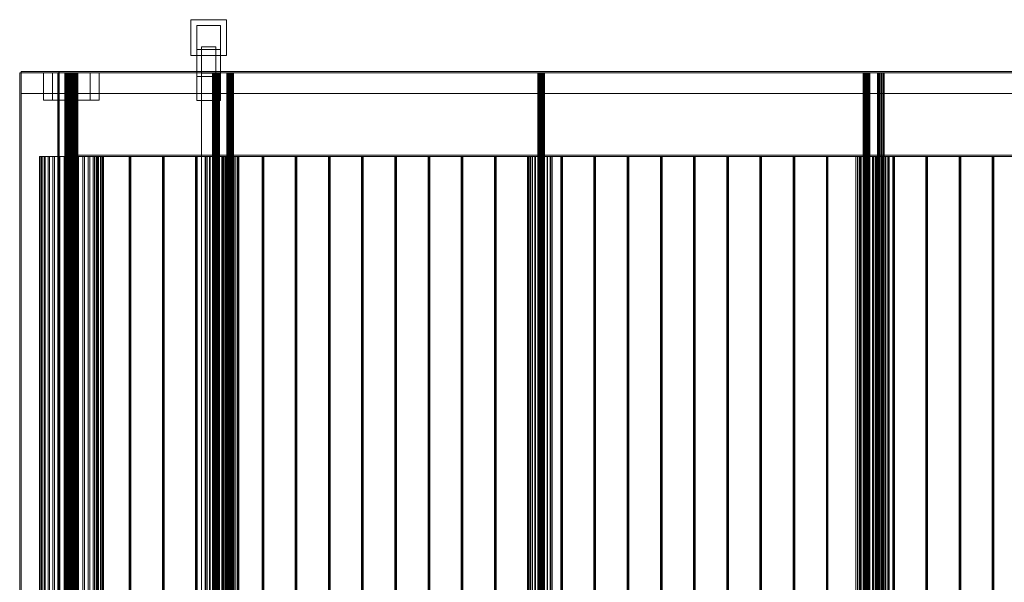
# Model space of a CAD drawing. Header units: millimetres. Extents: x -4738 to 65662, y -68080 to 6847.
# Tile 982 of 1056: x 28911 to 31801, y -18000 to -16348. Entities that reach past the tile are written whole.
import ezdxf

# ---------------------------------------------------------------- set-up
doc = ezdxf.new("R2010")
doc.units = ezdxf.units.MM
doc.layers.add('superior_C03', color=7, linetype='Continuous', lineweight=0)

msp = doc.modelspace()

# ---------------------------------------------------------------- linework, layer by layer
at = {"layer": 'superior_C03'}
for p, q in [((29413.09, -16452.978), (29413.09, -16347.978)), ((29413.09, -16347.978), (29518.09, -16347.978)), ((29518.09, -16347.978), (29518.09, -16452.978)), ((29430.59, -16435.478), (29430.59, -16365.478)), ((29430.59, -16365.478), (29500.59, -16365.478)), ((29430.59, -16365.478), (29430.59, -16515)), ((29500.59, -16365.478), (29500.59, -16435.478)), ((29500.59, -16515), (29500.59, -16365.478)), ((29500.59, -16435.478), (29430.59, -16435.478)), ((29430.59, -16585), (29430.59, -16435.478)), ((29444.59, -19572.608), (29444.59, -16427.392)), ((29444.59, -16427.392), (29486.59, -16427.392)), ((29486.59, -16427.392), (29486.59, -19572.608)), ((29500.59, -16435.478), (29500.59, -16585)), ((29518.09, -16452.978), (29413.09, -16452.978)), ((28914.796, -16504), (28910.898, -16504)), ((28910.898, -16504), (28910.898, -19496)), ((29023.187, -16504), (28910.898, -16504)), ((40608.274, -16500), (28914.796, -16500)), ((28914.796, -16500), (28914.796, -16504)), ((29027.084, -16500), (28914.796, -16500)), ((28914.796, -16500), (28914.796, -16565)), ((28915.695, -16500), (28914.796, -16500)), ((28914.796, -16504), (40608.274, -16504)), ((28914.796, -16504), (29027.084, -16504)), ((28914.796, -19496), (28914.796, -16504)), ((28915.695, -16565), (28915.695, -16500)), ((28915.695, -16500), (40609.173, -16500)), ((29117.509, -16504), (28981.085, -16504)), ((28981.085, -16504), (28981.085, -16584)), ((29007.585, -16504), (28981.085, -16504)), ((29007.585, -16584), (29007.585, -16504)), ((29007.585, -16504), (29144.009, -16504)), ((29023.187, -19496), (29023.187, -16504)), ((29023.187, -16504), (29027.084, -16504)), ((40719.664, -16500), (29026.186, -16500)), ((29026.186, -16500), (29026.186, -16565)), ((29027.084, -16500), (29026.186, -16500)), ((29532.903, -16504), (29026.186, -16504)), ((29026.186, -16504), (29026.186, -19496)), ((29027.084, -16504), (29026.186, -16504)), ((29027.084, -16504), (29027.084, -16500)), ((29027.084, -16500), (40720.563, -16500)), ((29027.084, -16565), (29027.084, -16500)), ((40720.563, -16504), (29027.084, -16504)), ((29027.084, -16504), (29027.084, -19496)), ((29027.084, -16504), (29533.802, -16504)), ((29117.509, -16584), (29117.509, -16504)), ((29117.509, -16504), (29144.009, -16504)), ((29144.009, -16504), (29144.009, -16584)), ((29477.384, -16504), (29477.266, -16504)), ((29477.266, -16504), (29478.65, -16504)), ((29477.266, -16504), (29477.266, -19496)), ((29478.985, -16504), (29477.384, -16504)), ((29477.384, -16504), (29477.384, -19496)), ((29478.65, -16504), (29481.325, -16504)), ((29478.65, -16504), (29478.65, -19496)), ((29481.826, -16504), (29478.985, -16504)), ((29478.985, -16504), (29478.985, -19496)), ((29481.325, -16504), (29484.883, -16504)), ((29481.325, -16504), (29481.325, -19496)), ((29485.474, -16504), (29481.826, -16504)), ((29481.826, -16504), (29481.826, -19496)), ((29484.883, -16504), (29488.783, -16504)), ((29484.883, -16504), (29484.883, -19496)), ((29489.374, -16504), (29485.474, -16504)), ((29485.474, -16504), (29485.474, -19496)), ((29488.783, -16504), (29492.431, -16504)), ((29488.783, -16504), (29488.783, -19496)), ((29492.933, -16504), (29489.374, -16504)), ((29489.374, -16504), (29489.374, -19496)), ((29492.431, -16504), (29495.272, -16504)), ((29492.431, -16504), (29492.431, -19496)), ((29495.607, -16504), (29492.933, -16504)), ((29492.933, -16504), (29492.933, -19496)), ((29495.272, -16504), (29496.873, -16504)), ((29495.272, -16504), (29495.272, -19496)), ((29496.991, -16504), (29495.607, -16504)), ((29495.607, -16504), (29495.607, -19496)), ((29496.873, -16504), (29496.991, -16504)), ((29496.873, -19496), (29496.873, -16504)), ((29496.991, -16504), (29496.991, -19496)), ((29519.38, -16504), (29519.262, -16504)), ((29519.262, -16504), (29520.646, -16504)), ((29519.262, -16504), (29519.262, -19496)), ((29520.981, -16504), (29519.38, -16504)), ((29519.38, -16504), (29519.38, -19496)), ((29520.646, -16504), (29523.321, -16504)), ((29520.646, -16504), (29520.646, -19496)), ((29523.822, -16504), (29520.981, -16504)), ((29520.981, -16504), (29520.981, -19496)), ((29523.321, -16504), (29526.879, -16504)), ((29523.321, -16504), (29523.321, -19496)), ((29527.47, -16504), (29523.822, -16504)), ((29523.822, -16504), (29523.822, -19496)), ((29526.879, -16504), (29530.779, -16504)), ((29526.879, -16504), (29526.879, -19496)), ((29531.37, -16504), (29527.47, -16504)), ((29527.47, -16504), (29527.47, -19496)), ((29530.779, -16504), (29534.427, -16504)), ((29530.779, -16504), (29530.779, -19496)), ((29534.928, -16504), (29531.37, -16504)), ((29531.37, -16504), (29531.37, -19496)), ((29532.903, -19496), (29532.903, -16504)), ((29532.903, -16504), (29533.802, -16504)), ((29533.802, -16504), (29533.802, -19496)), ((29534.427, -16504), (29537.268, -16504)), ((29534.427, -16504), (29534.427, -19496)), ((29537.603, -16504), (29534.928, -16504)), ((29534.928, -16504), (29534.928, -19496)), ((29537.268, -16504), (29538.869, -16504)), ((29537.268, -16504), (29537.268, -19496)), ((29538.987, -16504), (29537.603, -16504)), ((29537.603, -16504), (29537.603, -19496)), ((29538.869, -16504), (29538.987, -16504)), ((29538.869, -19496), (29538.869, -16504)), ((29538.987, -16504), (29538.987, -19496)), ((30432.352, -16504), (30432.234, -16504)), ((30432.234, -16504), (30433.618, -16504)), ((30432.234, -16504), (30432.234, -19496)), ((30433.953, -16504), (30432.352, -16504)), ((30432.352, -16504), (30432.352, -19496)), ((30433.618, -16504), (30436.292, -16504)), ((30433.618, -16504), (30433.618, -19496)), ((30436.794, -16504), (30433.953, -16504)), ((30433.953, -16504), (30433.953, -19496)), ((30436.292, -16504), (30439.85, -16504)), ((30436.292, -16504), (30436.292, -19496)), ((30440.442, -16504), (30436.794, -16504)), ((30436.794, -16504), (30436.794, -19496)), ((30439.85, -16504), (30443.75, -16504)), ((30439.85, -16504), (30439.85, -19496)), ((30444.342, -16504), (30440.442, -16504)), ((30440.442, -16504), (30440.442, -19496)), ((30443.75, -16504), (30447.399, -16504)), ((30443.75, -16504), (30443.75, -19496)), ((30447.9, -16504), (30444.342, -16504)), ((30444.342, -16504), (30444.342, -19496)), ((30447.399, -16504), (30450.239, -16504)), ((30447.399, -16504), (30447.399, -19496)), ((30450.575, -16504), (30447.9, -16504)), ((30447.9, -16504), (30447.9, -19496)), ((30450.239, -16504), (30451.841, -16504)), ((30450.239, -16504), (30450.239, -19496)), ((30451.958, -16504), (30450.575, -16504)), ((30450.575, -16504), (30450.575, -19496)), ((30451.841, -16504), (30451.958, -16504)), ((30451.841, -19496), (30451.841, -16504)), ((30451.958, -16504), (30451.958, -19496)), ((31387.319, -16504), (31387.201, -16504)), ((31387.201, -16504), (31388.585, -16504)), ((31387.201, -16504), (31387.201, -19496)), ((31388.92, -16504), (31387.319, -16504)), ((31387.319, -16504), (31387.319, -19496)), ((31388.585, -16504), (31391.26, -16504)), ((31388.585, -16504), (31388.585, -19496)), ((31391.761, -16504), (31388.92, -16504)), ((31388.92, -16504), (31388.92, -19496)), ((31391.26, -16504), (31394.818, -16504)), ((31391.26, -16504), (31391.26, -19496)), ((31395.409, -16504), (31391.761, -16504)), ((31391.761, -16504), (31391.761, -19496)), ((31394.818, -16504), (31398.718, -16504)), ((31394.818, -16504), (31394.818, -19496)), ((31399.309, -16504), (31395.409, -16504)), ((31395.409, -16504), (31395.409, -19496)), ((31398.718, -16504), (31402.366, -16504)), ((31398.718, -16504), (31398.718, -19496)), ((31402.867, -16504), (31399.309, -16504)), ((31399.309, -16504), (31399.309, -19496)), ((31402.366, -16504), (31405.207, -16504)), ((31402.366, -16504), (31402.366, -19496)), ((31405.542, -16504), (31402.867, -16504)), ((31402.867, -16504), (31402.867, -19496)), ((31405.207, -16504), (31406.808, -16504)), ((31405.207, -16504), (31405.207, -19496)), ((31406.926, -16504), (31405.542, -16504)), ((31405.542, -16504), (31405.542, -19496)), ((31406.808, -16504), (31406.926, -16504)), ((31406.808, -19496), (31406.808, -16504)), ((31406.926, -16504), (31406.926, -19496)), ((31429.315, -16504), (31429.197, -16504)), ((31429.197, -16504), (31430.581, -16504)), ((31429.197, -16504), (31429.197, -19496)), ((31430.916, -16504), (31429.315, -16504)), ((31429.315, -16504), (31429.315, -19496)), ((31430.581, -16504), (31433.255, -16504)), ((31430.581, -16504), (31430.581, -19496)), ((31433.757, -16504), (31430.916, -16504)), ((31430.916, -16504), (31430.916, -19496)), ((31433.255, -16504), (31436.813, -16504)), ((31433.255, -16504), (31433.255, -19496)), ((31437.405, -16504), (31433.757, -16504)), ((31433.757, -16504), (31433.757, -19496)), ((31436.813, -16504), (31440.714, -16504)), ((31436.813, -16504), (31436.813, -19496)), ((31441.305, -16504), (31437.405, -16504)), ((31437.405, -16504), (31437.405, -19496)), ((31440.714, -16504), (31444.362, -16504)), ((31440.714, -16504), (31440.714, -19496)), ((31444.863, -16504), (31441.305, -16504)), ((31441.305, -16504), (31441.305, -19496)), ((31444.362, -16504), (31447.203, -16504)), ((31444.362, -16504), (31444.362, -19496)), ((31447.538, -16504), (31444.863, -16504)), ((31444.863, -16504), (31444.863, -19496)), ((31447.203, -16504), (31448.804, -16504)), ((31447.203, -16504), (31447.203, -19496)), ((31448.921, -16504), (31447.538, -16504)), ((31447.538, -16504), (31447.538, -19496)), ((31448.804, -16504), (31448.921, -16504)), ((31448.804, -19496), (31448.804, -16504)), ((31448.921, -16504), (31448.921, -19496)), ((29044.032, -16505), (29043.62, -16505)), ((29043.62, -16505), (29045.06, -16505)), ((29043.62, -16505), (29043.62, -19495)), ((29046.257, -16505), (29044.032, -16505)), ((29044.032, -16505), (29044.032, -19495)), ((29045.06, -16505), (29048.212, -16505)), ((29045.06, -16505), (29045.06, -19495)), ((29050.076, -16505), (29046.257, -16505)), ((29046.257, -16505), (29046.257, -19495)), ((29048.212, -16505), (29052.768, -16505)), ((29048.212, -16505), (29048.212, -19495)), ((29055.116, -16505), (29050.076, -16505)), ((29050.076, -16505), (29050.076, -19495)), ((29052.768, -16505), (29058.28, -16505)), ((29052.768, -16505), (29052.768, -19495)), ((29060.884, -16505), (29055.116, -16505)), ((29055.116, -16505), (29055.116, -19495)), ((29058.28, -16505), (29064.21, -16505)), ((29058.28, -16505), (29058.28, -19495)), ((29066.814, -16505), (29060.884, -16505)), ((29060.884, -16505), (29060.884, -19495)), ((29064.21, -16505), (29069.978, -16505)), ((29064.21, -16505), (29064.21, -19495)), ((29072.326, -16505), (29066.814, -16505)), ((29066.814, -16505), (29066.814, -19495)), ((29069.978, -16505), (29075.018, -16505)), ((29069.978, -16505), (29069.978, -19495)), ((29076.882, -16505), (29072.326, -16505)), ((29072.326, -16505), (29072.326, -19495)), ((29075.018, -16505), (29078.837, -16505)), ((29075.018, -16505), (29075.018, -19495)), ((29080.034, -16505), (29076.882, -16505)), ((29076.882, -16505), (29076.882, -19495)), ((29078.837, -16505), (29081.062, -16505)), ((29078.837, -16505), (29078.837, -19495)), ((29081.474, -16505), (29080.034, -16505)), ((29080.034, -16505), (29080.034, -19495)), ((29081.062, -16505), (29081.474, -16505)), ((29081.062, -19495), (29081.062, -16505)), ((29081.474, -16505), (29081.474, -19495)), ((29500.59, -16515), (29430.59, -16515)), ((29430.59, -16515), (29430.59, -16585)), ((29444.59, -19494.857), (29444.59, -16505.143)), ((29444.59, -16505.143), (29486.59, -16505.143)), ((29486.59, -16505.143), (29486.59, -19494.857)), ((29500.59, -16585), (29500.59, -16515)), ((28914.796, -16565), (40608.274, -16565)), ((28914.796, -16565), (28915.695, -16565)), ((40609.173, -16565), (28915.695, -16565)), ((28981.085, -16584), (29117.509, -16584)), ((28981.085, -16584), (29007.585, -16584)), ((29144.009, -16584), (29007.585, -16584)), ((29026.186, -16565), (40719.664, -16565)), ((29026.186, -16565), (29027.084, -16565)), ((40720.563, -16565), (29027.084, -16565)), ((29144.009, -16584), (29117.509, -16584)), ((29430.59, -16585), (29500.59, -16585)), ((28970.948, -16750), (28968.59, -16750)), ((28968.59, -16750), (28969.842, -16750)), ((28968.59, -16750), (28968.59, -19250)), ((28969.842, -16750), (28974.657, -16750)), ((28969.842, -16750), (28969.842, -19250)), ((28976.827, -16750), (28970.948, -16750)), ((28970.948, -16750), (28970.948, -19250)), ((28974.657, -16750), (28982.85, -16750)), ((28974.657, -16750), (28974.657, -19250)), ((28985.999, -16750), (28976.827, -16750)), ((28976.827, -16750), (28976.827, -19250)), ((28982.85, -16750), (28994.105, -16750)), ((28982.85, -16750), (28982.85, -19250)), ((28998.113, -16750), (28985.999, -16750)), ((28985.999, -16750), (28985.999, -19250)), ((28994.105, -16750), (29007.99, -16750)), ((28994.105, -16750), (28994.105, -19250)), ((29012.704, -16750), (28998.113, -16750)), ((28998.113, -16750), (28998.113, -19250)), ((29007.99, -16750), (29023.972, -16750)), ((29007.99, -16750), (29007.99, -19250)), ((29029.21, -16750), (29012.704, -16750)), ((29012.704, -16750), (29012.704, -19250)), ((29023.972, -16750), (29041.437, -16750)), ((29023.972, -16750), (29023.972, -19250)), ((29046.997, -16750), (29029.21, -16750)), ((29029.21, -16750), (29029.21, -19250)), ((29041.437, -16750), (29059.713, -16750)), ((29041.437, -16750), (29041.437, -19250)), ((40393.962, -16746), (29046.416, -16746)), ((29046.416, -16746), (29046.416, -16750)), ((29069.323, -16746), (29046.416, -16746)), ((29046.416, -16750), (40393.962, -16750)), ((29046.416, -16750), (29069.323, -16750)), ((29065.381, -16750), (29046.997, -16750)), ((29046.997, -16750), (29046.997, -19250)), ((29059.713, -16750), (29078.097, -16750)), ((29059.713, -16750), (29059.713, -19250)), ((29083.657, -16750), (29065.381, -16750)), ((29065.381, -16750), (29065.381, -19250)), ((29069.323, -16750), (29069.323, -16746)), ((29069.323, -16746), (40416.869, -16746)), ((40416.869, -16750), (29069.323, -16750)), ((29078.097, -16750), (29095.884, -16750)), ((29078.097, -16750), (29078.097, -19250)), ((29101.122, -16750), (29083.657, -16750)), ((29083.657, -16750), (29083.657, -19250)), ((29095.884, -16750), (29112.39, -16750)), ((29095.884, -16750), (29095.884, -19250)), ((29117.104, -16750), (29101.122, -16750)), ((29101.122, -16750), (29101.122, -19250)), ((29112.39, -16750), (29126.981, -16750)), ((29112.39, -16750), (29112.39, -19250)), ((29130.989, -16750), (29117.104, -16750)), ((29117.104, -16750), (29117.104, -19250)), ((29126.981, -16750), (29139.095, -16750)), ((29126.981, -16750), (29126.981, -19250)), ((29142.244, -16750), (29130.989, -16750)), ((29130.989, -16750), (29130.989, -19250)), ((29136.209, -16750), (29135.099, -16750)), ((29135.099, -16750), (29135.415, -16750)), ((29135.099, -16750), (29135.099, -19250)), ((29135.415, -16750), (29136.974, -16750)), ((29135.415, -16750), (29135.415, -19250)), ((29138.096, -16750), (29136.209, -16750)), ((29136.209, -16750), (29136.209, -19250)), ((29136.974, -16750), (29138.861, -16750)), ((29136.974, -16750), (29136.974, -19250)), ((29139.655, -16750), (29138.096, -16750)), ((29138.096, -16750), (29138.096, -19250)), ((29138.861, -16750), (29139.971, -16750)), ((29138.861, -16750), (29138.861, -19250)), ((29139.095, -16750), (29148.267, -16750)), ((29139.095, -16750), (29139.095, -19250)), ((29139.971, -16750), (29139.655, -16750)), ((29139.655, -16750), (29139.655, -19250)), ((29139.971, -19250), (29139.971, -16750)), ((29150.437, -16750), (29142.244, -16750)), ((29142.244, -16750), (29142.244, -19250)), ((29148.267, -16750), (29154.146, -16750)), ((29148.267, -16750), (29148.267, -19250)), ((29155.252, -16750), (29150.437, -16750)), ((29150.437, -16750), (29150.437, -19250)), ((29154.146, -16750), (29156.504, -16750)), ((29154.146, -19250), (29154.146, -16750)), ((29156.504, -16750), (29155.252, -16750)), ((29155.252, -16750), (29155.252, -19250)), ((29156.504, -16750), (29156.504, -19250)), ((29233.655, -16750), (29232.545, -16750)), ((29232.545, -16750), (29232.861, -16750)), ((29232.545, -16750), (29232.545, -19250)), ((29232.861, -16750), (29234.419, -16750)), ((29232.861, -16750), (29232.861, -19250)), ((29235.542, -16750), (29233.655, -16750)), ((29233.655, -16750), (29233.655, -19250)), ((29234.419, -16750), (29236.306, -16750)), ((29234.419, -16750), (29234.419, -19250)), ((29237.1, -16750), (29235.542, -16750)), ((29235.542, -16750), (29235.542, -19250)), ((29236.306, -16750), (29237.417, -16750)), ((29236.306, -16750), (29236.306, -19250)), ((29237.417, -16750), (29237.1, -16750)), ((29237.1, -16750), (29237.1, -19250)), ((29237.417, -19250), (29237.417, -16750)), ((29331.101, -16750), (29329.99, -16750)), ((29329.99, -16750), (29330.307, -16750)), ((29329.99, -16750), (29329.99, -19250)), ((29330.307, -16750), (29331.865, -16750)), ((29330.307, -16750), (29330.307, -19250)), ((29332.988, -16750), (29331.101, -16750)), ((29331.101, -16750), (29331.101, -19250)), ((29331.865, -16750), (29333.752, -16750)), ((29331.865, -16750), (29331.865, -19250)), ((29334.546, -16750), (29332.988, -16750)), ((29332.988, -16750), (29332.988, -19250)), ((29333.752, -16750), (29334.862, -16750)), ((29333.752, -16750), (29333.752, -19250)), ((29334.862, -16750), (29334.546, -16750)), ((29334.546, -16750), (29334.546, -19250)), ((29334.862, -19250), (29334.862, -16750)), ((29428.546, -16750), (29427.436, -16750)), ((29427.436, -16750), (29427.752, -16750)), ((29427.436, -16750), (29427.436, -19250)), ((29427.752, -16750), (29429.311, -16750)), ((29427.752, -16750), (29427.752, -19250)), ((29430.433, -16750), (29428.546, -16750)), ((29428.546, -16750), (29428.546, -19250)), ((29429.311, -16750), (29431.198, -16750)), ((29429.311, -16750), (29429.311, -19250)), ((29431.992, -16750), (29430.433, -16750)), ((29430.433, -16750), (29430.433, -19250)), ((29431.198, -16750), (29432.308, -16750)), ((29431.198, -16750), (29431.198, -19250)), ((29432.308, -16750), (29431.992, -16750)), ((29431.992, -16750), (29431.992, -19250)), ((29432.308, -19250), (29432.308, -16750)), ((29455.946, -16750), (29455.57, -16750)), ((29455.57, -16750), (29459.998, -16750)), ((29455.57, -16750), (29455.57, -19250)), ((29461.07, -16750), (29455.946, -16750)), ((29455.946, -16750), (29455.946, -19250)), ((29459.998, -16750), (29468.556, -16750)), ((29459.998, -16750), (29459.998, -19250)), ((29470.161, -16750), (29461.07, -16750)), ((29461.07, -16750), (29461.07, -19250)), ((29468.556, -16750), (29479.942, -16750)), ((29468.556, -16750), (29468.556, -19250)), ((29481.835, -16750), (29470.161, -16750)), ((29470.161, -16750), (29470.161, -19250)), ((29479.942, -16750), (29492.422, -16750)), ((29479.942, -16750), (29479.942, -19250)), ((29494.315, -16750), (29481.835, -16750)), ((29481.835, -16750), (29481.835, -19250)), ((29492.422, -16750), (29504.097, -16750)), ((29492.422, -16750), (29492.422, -19250)), ((29505.701, -16750), (29494.315, -16750)), ((29494.315, -16750), (29494.315, -19250)), ((29504.097, -16750), (29513.188, -16750)), ((29504.097, -16750), (29504.097, -19250)), ((29504.763, -16750), (29504.469, -16750)), ((29504.469, -16750), (29507.928, -16750)), ((29504.469, -16750), (29504.469, -19250)), ((29508.766, -16750), (29504.763, -16750)), ((29504.763, -16750), (29504.763, -19250)), ((29514.26, -16750), (29505.701, -16750)), ((29505.701, -16750), (29505.701, -19250)), ((29507.928, -16750), (29514.615, -16750)), ((29507.928, -16750), (29507.928, -19250)), ((29515.868, -16750), (29508.766, -16750)), ((29508.766, -16750), (29508.766, -19250)), ((29513.188, -16750), (29518.311, -16750)), ((29513.188, -16750), (29513.188, -19250)), ((29518.688, -16750), (29514.26, -16750)), ((29514.26, -16750), (29514.26, -19250)), ((29514.615, -16750), (29523.51, -16750)), ((29514.615, -16750), (29514.615, -19250)), ((29524.989, -16750), (29515.868, -16750)), ((29515.868, -16750), (29515.868, -19250)), ((29518.311, -16750), (29518.688, -16750)), ((29518.311, -19250), (29518.311, -16750)), ((29518.688, -16750), (29518.688, -19250)), ((29523.51, -16750), (29533.26, -16750)), ((29523.51, -16750), (29523.51, -19250)), ((29525.992, -16750), (29524.881, -16750)), ((29524.881, -16750), (29525.198, -16750)), ((29524.881, -16750), (29524.881, -19250)), ((29534.739, -16750), (29524.989, -16750)), ((29524.989, -16750), (29524.989, -19250)), ((29525.198, -16750), (29526.756, -16750)), ((29525.198, -16750), (29525.198, -19250)), ((29527.879, -16750), (29525.992, -16750)), ((29525.992, -16750), (29525.992, -19250)), ((29526.756, -16750), (29528.643, -16750)), ((29526.756, -16750), (29526.756, -19250)), ((29529.437, -16750), (29527.879, -16750)), ((29527.879, -16750), (29527.879, -19250)), ((29528.643, -16750), (29529.754, -16750)), ((29528.643, -16750), (29528.643, -19250)), ((29529.754, -16750), (29529.437, -16750)), ((29529.437, -16750), (29529.437, -19250)), ((29529.754, -19250), (29529.754, -16750)), ((29533.26, -16750), (29542.381, -16750)), ((29533.26, -16750), (29533.26, -19250)), ((29543.634, -16750), (29534.739, -16750)), ((29534.739, -16750), (29534.739, -19250)), ((29542.381, -16750), (29549.483, -16750)), ((29542.381, -16750), (29542.381, -19250)), ((29550.321, -16750), (29543.634, -16750)), ((29543.634, -16750), (29543.634, -19250)), ((29549.483, -16750), (29553.486, -16750)), ((29549.483, -16750), (29549.483, -19250)), ((29553.78, -16750), (29550.321, -16750)), ((29550.321, -16750), (29550.321, -19250)), ((29553.486, -16750), (29553.78, -16750)), ((29553.486, -19250), (29553.486, -16750)), ((29553.78, -16750), (29553.78, -19250)), ((29623.438, -16750), (29622.327, -16750)), ((29622.327, -16750), (29622.644, -16750)), ((29622.327, -16750), (29622.327, -19250)), ((29622.644, -16750), (29624.202, -16750)), ((29622.644, -16750), (29622.644, -19250)), ((29625.325, -16750), (29623.438, -16750)), ((29623.438, -16750), (29623.438, -19250)), ((29624.202, -16750), (29626.089, -16750)), ((29624.202, -16750), (29624.202, -19250)), ((29626.883, -16750), (29625.325, -16750)), ((29625.325, -16750), (29625.325, -19250)), ((29626.089, -16750), (29627.199, -16750)), ((29626.089, -16750), (29626.089, -19250)), ((29627.199, -16750), (29626.883, -16750)), ((29626.883, -16750), (29626.883, -19250)), ((29627.199, -19250), (29627.199, -16750)), ((29720.883, -16750), (29719.773, -16750)), ((29719.773, -16750), (29720.089, -16750)), ((29719.773, -16750), (29719.773, -19250)), ((29720.089, -16750), (29721.647, -16750)), ((29720.089, -16750), (29720.089, -19250)), ((29722.77, -16750), (29720.883, -16750)), ((29720.883, -16750), (29720.883, -19250)), ((29721.647, -16750), (29723.535, -16750)), ((29721.647, -16750), (29721.647, -19250)), ((29724.329, -16750), (29722.77, -16750)), ((29722.77, -16750), (29722.77, -19250)), ((29723.535, -16750), (29724.645, -16750)), ((29723.535, -16750), (29723.535, -19250)), ((29724.645, -16750), (29724.329, -16750)), ((29724.329, -16750), (29724.329, -19250)), ((29724.645, -19250), (29724.645, -16750)), ((29818.329, -16750), (29817.218, -16750)), ((29817.218, -16750), (29817.535, -16750)), ((29817.218, -16750), (29817.218, -19250)), ((29817.535, -16750), (29819.093, -16750)), ((29817.535, -16750), (29817.535, -19250)), ((29820.216, -16750), (29818.329, -16750)), ((29818.329, -16750), (29818.329, -19250)), ((29819.093, -16750), (29820.98, -16750)), ((29819.093, -16750), (29819.093, -19250)), ((29821.774, -16750), (29820.216, -16750)), ((29820.216, -16750), (29820.216, -19250)), ((29820.98, -16750), (29822.091, -16750)), ((29820.98, -16750), (29820.98, -19250)), ((29822.091, -16750), (29821.774, -16750)), ((29821.774, -16750), (29821.774, -19250)), ((29822.091, -19250), (29822.091, -16750)), ((29915.775, -16750), (29914.664, -16750)), ((29914.664, -16750), (29914.981, -16750)), ((29914.664, -16750), (29914.664, -19250)), ((29914.981, -16750), (29916.539, -16750)), ((29914.981, -16750), (29914.981, -19250)), ((29917.662, -16750), (29915.775, -16750)), ((29915.775, -16750), (29915.775, -19250)), ((29916.539, -16750), (29918.426, -16750)), ((29916.539, -16750), (29916.539, -19250)), ((29919.22, -16750), (29917.662, -16750)), ((29917.662, -16750), (29917.662, -19250)), ((29918.426, -16750), (29919.536, -16750)), ((29918.426, -16750), (29918.426, -19250)), ((29919.536, -16750), (29919.22, -16750)), ((29919.22, -16750), (29919.22, -19250)), ((29919.536, -19250), (29919.536, -16750)), ((30013.22, -16750), (30012.11, -16750)), ((30012.11, -16750), (30012.426, -16750)), ((30012.11, -16750), (30012.11, -19250)), ((30012.426, -16750), (30013.984, -16750)), ((30012.426, -16750), (30012.426, -19250)), ((30015.107, -16750), (30013.22, -16750)), ((30013.22, -16750), (30013.22, -19250)), ((30013.984, -16750), (30015.872, -16750)), ((30013.984, -16750), (30013.984, -19250)), ((30016.666, -16750), (30015.107, -16750)), ((30015.107, -16750), (30015.107, -19250)), ((30015.872, -16750), (30016.982, -16750)), ((30015.872, -16750), (30015.872, -19250)), ((30016.982, -16750), (30016.666, -16750)), ((30016.666, -16750), (30016.666, -19250)), ((30016.982, -19250), (30016.982, -16750)), ((30110.666, -16750), (30109.555, -16750)), ((30109.555, -16750), (30109.872, -16750)), ((30109.555, -16750), (30109.555, -19250)), ((30109.872, -16750), (30111.43, -16750)), ((30109.872, -16750), (30109.872, -19250)), ((30112.553, -16750), (30110.666, -16750)), ((30110.666, -16750), (30110.666, -19250)), ((30111.43, -16750), (30113.317, -16750)), ((30111.43, -16750), (30111.43, -19250)), ((30114.111, -16750), (30112.553, -16750)), ((30112.553, -16750), (30112.553, -19250)), ((30113.317, -16750), (30114.428, -16750)), ((30113.317, -16750), (30113.317, -19250)), ((30114.428, -16750), (30114.111, -16750)), ((30114.111, -16750), (30114.111, -19250)), ((30114.428, -19250), (30114.428, -16750)), ((30208.112, -16750), (30207.001, -16750)), ((30207.001, -16750), (30207.318, -16750)), ((30207.001, -16750), (30207.001, -19250)), ((30207.318, -16750), (30208.876, -16750)), ((30207.318, -16750), (30207.318, -19250)), ((30209.999, -16750), (30208.112, -16750)), ((30208.112, -16750), (30208.112, -19250)), ((30208.876, -16750), (30210.763, -16750)), ((30208.876, -16750), (30208.876, -19250)), ((30211.557, -16750), (30209.999, -16750)), ((30209.999, -16750), (30209.999, -19250)), ((30210.763, -16750), (30211.873, -16750)), ((30210.763, -16750), (30210.763, -19250)), ((30211.873, -16750), (30211.557, -16750)), ((30211.557, -16750), (30211.557, -19250)), ((30211.873, -19250), (30211.873, -16750)), ((30305.557, -16750), (30304.447, -16750)), ((30304.447, -16750), (30304.763, -16750)), ((30304.447, -16750), (30304.447, -19250)), ((30304.763, -16750), (30306.321, -16750)), ((30304.763, -16750), (30304.763, -19250)), ((30307.444, -16750), (30305.557, -16750)), ((30305.557, -16750), (30305.557, -19250)), ((30306.321, -16750), (30308.208, -16750)), ((30306.321, -16750), (30306.321, -19250)), ((30309.002, -16750), (30307.444, -16750)), ((30307.444, -16750), (30307.444, -19250)), ((30308.208, -16750), (30309.319, -16750)), ((30308.208, -16750), (30308.208, -19250)), ((30309.319, -16750), (30309.002, -16750)), ((30309.002, -16750), (30309.002, -19250)), ((30309.319, -19250), (30309.319, -16750)), ((30403.003, -16750), (30401.892, -16750)), ((30401.892, -16750), (30402.209, -16750)), ((30401.892, -16750), (30401.892, -19250)), ((30402.209, -16750), (30403.767, -16750)), ((30402.209, -16750), (30402.209, -19250)), ((30404.89, -16750), (30403.003, -16750)), ((30403.003, -16750), (30403.003, -19250)), ((30403.767, -16750), (30405.654, -16750)), ((30403.767, -16750), (30403.767, -19250)), ((30406.448, -16750), (30404.89, -16750)), ((30404.89, -16750), (30404.89, -19250)), ((30405.654, -16750), (30406.765, -16750)), ((30405.654, -16750), (30405.654, -19250)), ((30406.765, -16750), (30406.448, -16750)), ((30406.448, -16750), (30406.448, -19250)), ((30406.765, -19250), (30406.765, -16750)), ((30410.913, -16750), (30410.537, -16750)), ((30410.537, -16750), (30414.965, -16750)), ((30410.537, -16750), (30410.537, -19250)), ((30416.037, -16750), (30410.913, -16750)), ((30410.913, -16750), (30410.913, -19250)), ((30414.965, -16750), (30423.524, -16750)), ((30414.965, -16750), (30414.965, -19250)), ((30425.128, -16750), (30416.037, -16750)), ((30416.037, -16750), (30416.037, -19250)), ((30423.524, -16750), (30434.91, -16750)), ((30423.524, -16750), (30423.524, -19250)), ((30436.802, -16750), (30425.128, -16750)), ((30425.128, -16750), (30425.128, -19250)), ((30434.91, -16750), (30447.39, -16750)), ((30434.91, -16750), (30434.91, -19250)), ((30449.283, -16750), (30436.802, -16750)), ((30436.802, -16750), (30436.802, -19250)), ((30447.39, -16750), (30459.064, -16750)), ((30447.39, -16750), (30447.39, -19250)), ((30460.669, -16750), (30449.283, -16750)), ((30449.283, -16750), (30449.283, -19250)), ((30459.064, -16750), (30468.155, -16750)), ((30459.064, -16750), (30459.064, -19250)), ((30469.227, -16750), (30460.669, -16750)), ((30460.669, -16750), (30460.669, -19250)), ((30468.155, -16750), (30473.279, -16750)), ((30468.155, -16750), (30468.155, -19250)), ((30473.655, -16750), (30469.227, -16750)), ((30469.227, -16750), (30469.227, -19250)), ((30473.279, -16750), (30473.655, -16750)), ((30473.279, -19250), (30473.279, -16750)), ((30473.655, -16750), (30473.655, -19250)), ((30500.449, -16750), (30499.338, -16750)), ((30499.338, -16750), (30499.655, -16750)), ((30499.338, -16750), (30499.338, -19250)), ((30499.655, -16750), (30501.213, -16750)), ((30499.655, -16750), (30499.655, -19250)), ((30502.336, -16750), (30500.449, -16750)), ((30500.449, -16750), (30500.449, -19250)), ((30501.213, -16750), (30503.1, -16750)), ((30501.213, -16750), (30501.213, -19250)), ((30503.894, -16750), (30502.336, -16750)), ((30502.336, -16750), (30502.336, -19250)), ((30503.1, -16750), (30504.21, -16750)), ((30503.1, -16750), (30503.1, -19250)), ((30504.21, -16750), (30503.894, -16750)), ((30503.894, -16750), (30503.894, -19250)), ((30504.21, -19250), (30504.21, -16750)), ((30597.894, -16750), (30596.784, -16750)), ((30596.784, -16750), (30597.1, -16750)), ((30596.784, -16750), (30596.784, -19250)), ((30597.1, -16750), (30598.658, -16750)), ((30597.1, -16750), (30597.1, -19250)), ((30599.781, -16750), (30597.894, -16750)), ((30597.894, -16750), (30597.894, -19250)), ((30598.658, -16750), (30600.545, -16750)), ((30598.658, -16750), (30598.658, -19250)), ((30601.339, -16750), (30599.781, -16750)), ((30599.781, -16750), (30599.781, -19250)), ((30600.545, -16750), (30601.656, -16750)), ((30600.545, -16750), (30600.545, -19250)), ((30601.656, -16750), (30601.339, -16750)), ((30601.339, -16750), (30601.339, -19250)), ((30601.656, -19250), (30601.656, -16750)), ((30695.34, -16750), (30694.229, -16750)), ((30694.229, -16750), (30694.546, -16750)), ((30694.229, -16750), (30694.229, -19250)), ((30694.546, -16750), (30696.104, -16750)), ((30694.546, -16750), (30694.546, -19250)), ((30697.227, -16750), (30695.34, -16750)), ((30695.34, -16750), (30695.34, -19250)), ((30696.104, -16750), (30697.991, -16750)), ((30696.104, -16750), (30696.104, -19250)), ((30698.785, -16750), (30697.227, -16750)), ((30697.227, -16750), (30697.227, -19250)), ((30697.991, -16750), (30699.102, -16750)), ((30697.991, -16750), (30697.991, -19250)), ((30699.102, -16750), (30698.785, -16750)), ((30698.785, -16750), (30698.785, -19250)), ((30699.102, -19250), (30699.102, -16750)), ((30792.785, -16750), (30791.675, -16750)), ((30791.675, -16750), (30791.991, -16750)), ((30791.675, -16750), (30791.675, -19250)), ((30791.991, -16750), (30793.55, -16750)), ((30791.991, -16750), (30791.991, -19250)), ((30794.673, -16750), (30792.785, -16750)), ((30792.785, -16750), (30792.785, -19250)), ((30793.55, -16750), (30795.437, -16750)), ((30793.55, -16750), (30793.55, -19250)), ((30796.231, -16750), (30794.673, -16750)), ((30794.673, -16750), (30794.673, -19250)), ((30795.437, -16750), (30796.547, -16750)), ((30795.437, -16750), (30795.437, -19250)), ((30796.547, -16750), (30796.231, -16750)), ((30796.231, -16750), (30796.231, -19250)), ((30796.547, -19250), (30796.547, -16750)), ((30890.231, -16750), (30889.121, -16750)), ((30889.121, -16750), (30889.437, -16750)), ((30889.121, -16750), (30889.121, -19250)), ((30889.437, -16750), (30890.995, -16750)), ((30889.437, -16750), (30889.437, -19250)), ((30892.118, -16750), (30890.231, -16750)), ((30890.231, -16750), (30890.231, -19250)), ((30890.995, -16750), (30892.882, -16750)), ((30890.995, -16750), (30890.995, -19250)), ((30893.676, -16750), (30892.118, -16750)), ((30892.118, -16750), (30892.118, -19250)), ((30892.882, -16750), (30893.993, -16750)), ((30892.882, -16750), (30892.882, -19250)), ((30893.993, -16750), (30893.676, -16750)), ((30893.676, -16750), (30893.676, -19250)), ((30893.993, -19250), (30893.993, -16750)), ((30987.677, -16750), (30986.566, -16750)), ((30986.566, -16750), (30986.883, -16750)), ((30986.566, -16750), (30986.566, -19250)), ((30986.883, -16750), (30988.441, -16750)), ((30986.883, -16750), (30986.883, -19250)), ((30989.564, -16750), (30987.677, -16750)), ((30987.677, -16750), (30987.677, -19250)), ((30988.441, -16750), (30990.328, -16750)), ((30988.441, -16750), (30988.441, -19250)), ((30991.122, -16750), (30989.564, -16750)), ((30989.564, -16750), (30989.564, -19250)), ((30990.328, -16750), (30991.439, -16750)), ((30990.328, -16750), (30990.328, -19250)), ((30991.439, -16750), (30991.122, -16750)), ((30991.122, -16750), (30991.122, -19250)), ((30991.439, -19250), (30991.439, -16750)), ((31085.122, -16750), (31084.012, -16750)), ((31084.012, -16750), (31084.328, -16750)), ((31084.012, -16750), (31084.012, -19250)), ((31084.328, -16750), (31085.887, -16750)), ((31084.328, -16750), (31084.328, -19250)), ((31087.01, -16750), (31085.122, -16750)), ((31085.122, -16750), (31085.122, -19250)), ((31085.887, -16750), (31087.774, -16750)), ((31085.887, -16750), (31085.887, -19250)), ((31088.568, -16750), (31087.01, -16750)), ((31087.01, -16750), (31087.01, -19250)), ((31087.774, -16750), (31088.884, -16750)), ((31087.774, -16750), (31087.774, -19250)), ((31088.884, -16750), (31088.568, -16750)), ((31088.568, -16750), (31088.568, -19250)), ((31088.884, -19250), (31088.884, -16750)), ((31182.568, -16750), (31181.458, -16750)), ((31181.458, -16750), (31181.774, -16750)), ((31181.458, -16750), (31181.458, -19250)), ((31181.774, -16750), (31183.332, -16750)), ((31181.774, -16750), (31181.774, -19250)), ((31184.455, -16750), (31182.568, -16750)), ((31182.568, -16750), (31182.568, -19250)), ((31183.332, -16750), (31185.219, -16750)), ((31183.332, -16750), (31183.332, -19250)), ((31186.013, -16750), (31184.455, -16750)), ((31184.455, -16750), (31184.455, -19250)), ((31185.219, -16750), (31186.33, -16750)), ((31185.219, -16750), (31185.219, -19250)), ((31186.33, -16750), (31186.013, -16750)), ((31186.013, -16750), (31186.013, -19250)), ((31186.33, -19250), (31186.33, -16750)), ((31280.014, -16750), (31278.903, -16750)), ((31278.903, -16750), (31279.22, -16750)), ((31278.903, -16750), (31278.903, -19250)), ((31279.22, -16750), (31280.778, -16750)), ((31279.22, -16750), (31279.22, -19250)), ((31281.901, -16750), (31280.014, -16750)), ((31280.014, -16750), (31280.014, -19250)), ((31280.778, -16750), (31282.665, -16750)), ((31280.778, -16750), (31280.778, -19250)), ((31283.459, -16750), (31281.901, -16750)), ((31281.901, -16750), (31281.901, -19250)), ((31282.665, -16750), (31283.776, -16750)), ((31282.665, -16750), (31282.665, -19250)), ((31283.776, -16750), (31283.459, -16750)), ((31283.459, -16750), (31283.459, -19250)), ((31283.776, -19250), (31283.776, -16750)), ((31365.881, -16750), (31365.504, -16750)), ((31365.504, -16750), (31369.932, -16750)), ((31365.504, -16750), (31365.504, -19250)), ((31371.005, -16750), (31365.881, -16750)), ((31365.881, -16750), (31365.881, -19250)), ((31369.932, -16750), (31378.491, -16750)), ((31369.932, -16750), (31369.932, -19250)), ((31380.096, -16750), (31371.005, -16750)), ((31371.005, -16750), (31371.005, -19250)), ((31377.459, -16750), (31376.349, -16750)), ((31376.349, -16750), (31376.665, -16750)), ((31376.349, -16750), (31376.349, -19250)), ((31376.665, -16750), (31378.224, -16750)), ((31376.665, -16750), (31376.665, -19250)), ((31379.346, -16750), (31377.459, -16750)), ((31377.459, -16750), (31377.459, -19250)), ((31378.224, -16750), (31380.111, -16750)), ((31378.224, -16750), (31378.224, -19250)), ((31378.491, -16750), (31389.877, -16750)), ((31378.491, -16750), (31378.491, -19250)), ((31380.905, -16750), (31379.346, -16750)), ((31379.346, -16750), (31379.346, -19250)), ((31391.77, -16750), (31380.096, -16750)), ((31380.096, -16750), (31380.096, -19250)), ((31380.111, -16750), (31381.221, -16750)), ((31380.111, -16750), (31380.111, -19250)), ((31381.221, -16750), (31380.905, -16750)), ((31380.905, -16750), (31380.905, -19250)), ((31381.221, -19250), (31381.221, -16750)), ((31389.877, -16750), (31402.357, -16750)), ((31389.877, -16750), (31389.877, -19250)), ((31404.25, -16750), (31391.77, -16750)), ((31391.77, -16750), (31391.77, -19250)), ((31402.357, -16750), (31414.031, -16750)), ((31402.357, -16750), (31402.357, -19250)), ((31415.636, -16750), (31404.25, -16750)), ((31404.25, -16750), (31404.25, -19250)), ((31414.031, -16750), (31423.122, -16750)), ((31414.031, -16750), (31414.031, -19250)), ((31414.698, -16750), (31414.404, -16750)), ((31414.404, -16750), (31417.863, -16750)), ((31414.404, -16750), (31414.404, -19250)), ((31418.701, -16750), (31414.698, -16750)), ((31414.698, -16750), (31414.698, -19250)), ((31424.194, -16750), (31415.636, -16750)), ((31415.636, -16750), (31415.636, -19250)), ((31417.863, -16750), (31424.549, -16750)), ((31417.863, -16750), (31417.863, -19250)), ((31425.803, -16750), (31418.701, -16750)), ((31418.701, -16750), (31418.701, -19250)), ((31423.122, -16750), (31428.246, -16750)), ((31423.122, -16750), (31423.122, -19250)), ((31428.623, -16750), (31424.194, -16750)), ((31424.194, -16750), (31424.194, -19250)), ((31424.549, -16750), (31433.445, -16750)), ((31424.549, -16750), (31424.549, -19250)), ((31434.924, -16750), (31425.803, -16750)), ((31425.803, -16750), (31425.803, -19250)), ((31428.246, -16750), (31428.623, -16750)), ((31428.246, -19250), (31428.246, -16750)), ((31428.623, -16750), (31428.623, -19250)), ((31433.445, -16750), (31443.195, -16750)), ((31433.445, -16750), (31433.445, -19250)), ((31444.674, -16750), (31434.924, -16750)), ((31434.924, -16750), (31434.924, -19250)), ((31443.195, -16750), (31452.315, -16750)), ((31443.195, -16750), (31443.195, -19250)), ((31453.569, -16750), (31444.674, -16750)), ((31444.674, -16750), (31444.674, -19250)), ((31452.315, -16750), (31459.418, -16750)), ((31452.315, -16750), (31452.315, -19250)), ((31460.255, -16750), (31453.569, -16750)), ((31453.569, -16750), (31453.569, -19250)), ((31459.418, -16750), (31463.421, -16750)), ((31459.418, -16750), (31459.418, -19250)), ((31463.715, -16750), (31460.255, -16750)), ((31460.255, -16750), (31460.255, -19250)), ((31463.421, -16750), (31463.715, -16750)), ((31463.421, -19250), (31463.421, -16750)), ((31463.715, -16750), (31463.715, -19250)), ((31474.905, -16750), (31473.795, -16750)), ((31473.795, -16750), (31474.111, -16750)), ((31473.795, -16750), (31473.795, -19250)), ((31474.111, -16750), (31475.669, -16750)), ((31474.111, -16750), (31474.111, -19250)), ((31476.792, -16750), (31474.905, -16750)), ((31474.905, -16750), (31474.905, -19250)), ((31475.669, -16750), (31477.556, -16750)), ((31475.669, -16750), (31475.669, -19250)), ((31478.35, -16750), (31476.792, -16750)), ((31476.792, -16750), (31476.792, -19250)), ((31477.556, -16750), (31478.667, -16750)), ((31477.556, -16750), (31477.556, -19250)), ((31478.667, -16750), (31478.35, -16750)), ((31478.35, -16750), (31478.35, -19250)), ((31478.667, -19250), (31478.667, -16750)), ((31572.351, -16750), (31571.24, -16750)), ((31571.24, -16750), (31571.557, -16750)), ((31571.24, -16750), (31571.24, -19250)), ((31571.557, -16750), (31573.115, -16750)), ((31571.557, -16750), (31571.557, -19250)), ((31574.238, -16750), (31572.351, -16750)), ((31572.351, -16750), (31572.351, -19250)), ((31573.115, -16750), (31575.002, -16750)), ((31573.115, -16750), (31573.115, -19250)), ((31575.796, -16750), (31574.238, -16750)), ((31574.238, -16750), (31574.238, -19250)), ((31575.002, -16750), (31576.112, -16750)), ((31575.002, -16750), (31575.002, -19250)), ((31576.112, -16750), (31575.796, -16750)), ((31575.796, -16750), (31575.796, -19250)), ((31576.112, -19250), (31576.112, -16750)), ((31669.796, -16750), (31668.686, -16750)), ((31668.686, -16750), (31669.002, -16750)), ((31668.686, -16750), (31668.686, -19250)), ((31669.002, -16750), (31670.561, -16750)), ((31669.002, -16750), (31669.002, -19250)), ((31671.683, -16750), (31669.796, -16750)), ((31669.796, -16750), (31669.796, -19250)), ((31670.561, -16750), (31672.448, -16750)), ((31670.561, -16750), (31670.561, -19250)), ((31673.242, -16750), (31671.683, -16750)), ((31671.683, -16750), (31671.683, -19250)), ((31672.448, -16750), (31673.558, -16750)), ((31672.448, -16750), (31672.448, -19250)), ((31673.558, -16750), (31673.242, -16750)), ((31673.242, -16750), (31673.242, -19250)), ((31673.558, -19250), (31673.558, -16750)), ((31767.242, -16750), (31766.131, -16750)), ((31766.131, -16750), (31766.448, -16750)), ((31766.131, -16750), (31766.131, -19250)), ((31766.448, -16750), (31768.006, -16750)), ((31766.448, -16750), (31766.448, -19250)), ((31769.129, -16750), (31767.242, -16750)), ((31767.242, -16750), (31767.242, -19250)), ((31768.006, -16750), (31769.893, -16750)), ((31768.006, -16750), (31768.006, -19250)), ((31770.687, -16750), (31769.129, -16750)), ((31769.129, -16750), (31769.129, -19250)), ((31769.893, -16750), (31771.004, -16750)), ((31769.893, -16750), (31769.893, -19250)), ((31771.004, -16750), (31770.687, -16750)), ((31770.687, -16750), (31770.687, -19250)), ((31771.004, -19250), (31771.004, -16750))]:
    msp.add_line(p, q, dxfattribs=at)

doc.saveas('drawing.dxf')
